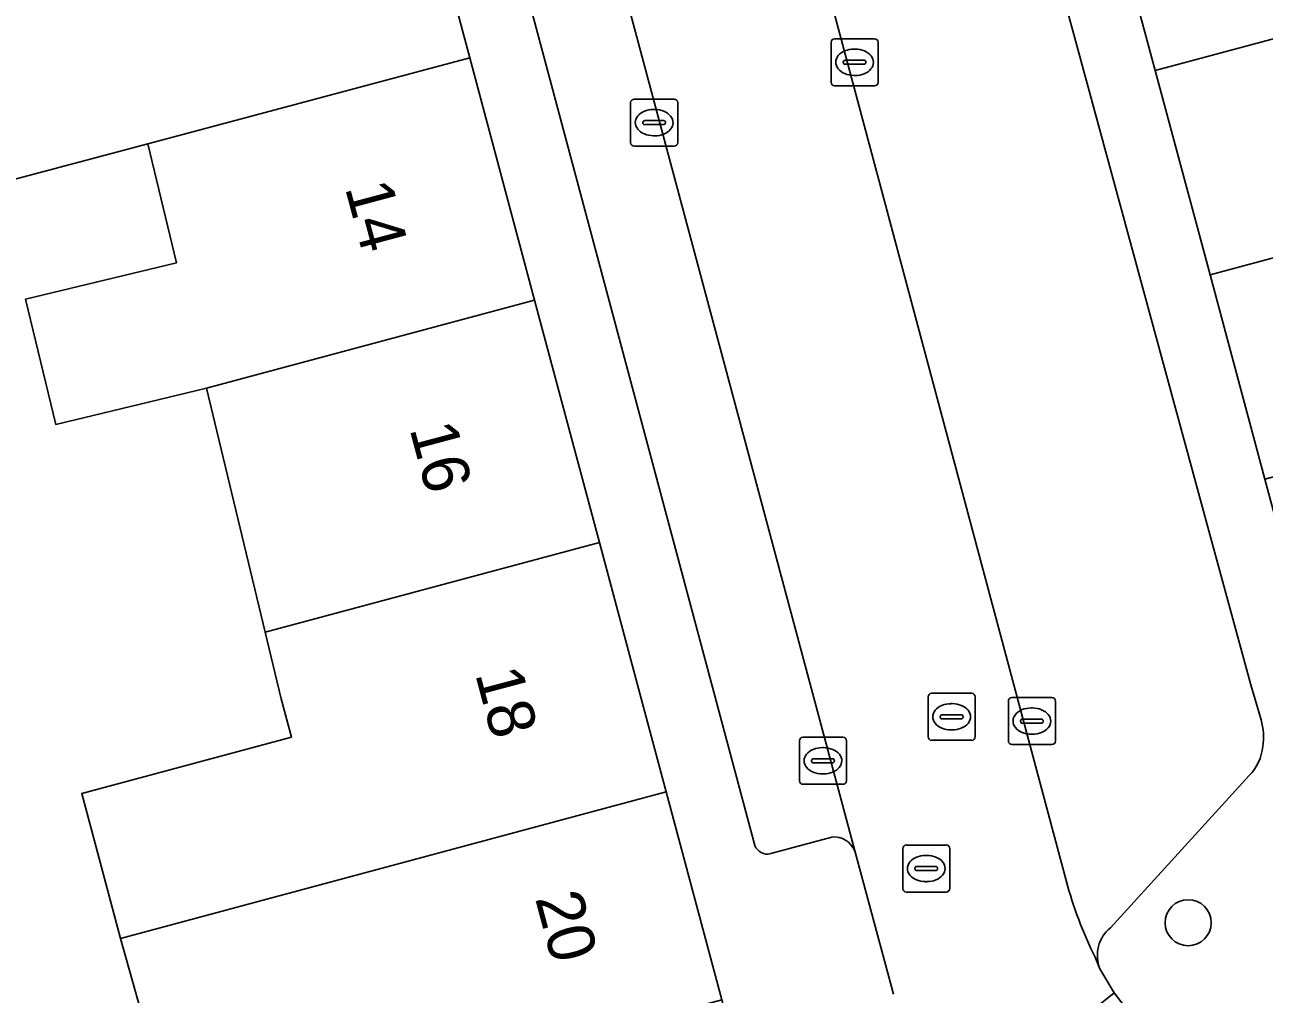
# Model space of a CAD drawing. Extents: x 162542 to 163147, y 380779 to 381521.
# Drawn here: x 162802.78 to 162829.15, y 380993.71 to 381014.33 of the extents above; entities that cross this region are included whole.
import ezdxf

# ---------------------------------------------------------------- set-up
doc = ezdxf.new("R2010")
doc.units = 0
for name, color, linetype in [('IMGEO_Boom', 7, 'Continuous'), ('IMGEO_Erf', 7, 'Continuous'), ('IMGEO_Kolk', 7, 'Continuous'), ('IMGEO_Pand', 7, 'Continuous'), ('IMGEO_Pand_nummerreeks', 7, 'Continuous'), ('IMGEO_Parkeervlak_open', 7, 'Continuous'), ('IMGEO_Rijbaan_lokaal_open', 7, 'Continuous'), ('IMGEO_Rioolput', 7, 'Continuous'), ('IMGEO_Voetpad_open', 7, 'Continuous')]:
    doc.layers.add(name, color=color, linetype=linetype)

msp = doc.modelspace()

# ---------------------------------------------------------------- linework, layer by layer
at = {"layer": 'IMGEO_Boom'}
msp.add_circle((162827.529, 380995.234), 0.489, dxfattribs=at)
at = {"layer": 'IMGEO_Erf'}
msp.add_lwpolyline([(162805.494, 380992.501), (162804.819, 380994.9), (162803.996, 380997.981), (162808.458, 380999.179), (162808.239, 380999.998), (162807.899, 381001.414), (162806.65, 381006.605), (162803.441, 381005.833), (162802.801, 381008.495), (162806.01, 381009.267), (162805.401, 381011.797), (162800.196, 381010.419)], dxfattribs=at)
at = {"layer": 'IMGEO_Kolk'}
for p, q in [((162820.008, 381014.032), (162820.86, 381014.032)), ((162819.933, 381013.106), (162819.933, 381013.958)), ((162820.421, 381013.812), (162820.446, 381013.812)), ((162820.934, 381013.958), (162820.934, 381013.106)), ((162820.192, 381013.526), (162820.192, 381013.538)), ((162820.63, 381013.489), (162820.232, 381013.489)), ((162820.235, 381013.575), (162820.633, 381013.575)), ((162820.676, 381013.538), (162820.676, 381013.526)), ((162820.444, 381013.252), (162820.419, 381013.252)), ((162820.86, 381013.032), (162820.008, 381013.032)), ((162815.67, 381011.823), (162815.67, 381012.675)), ((162815.745, 381012.749), (162816.597, 381012.749)), ((162816.671, 381012.675), (162816.671, 381011.823)), ((162816.158, 381012.529), (162816.183, 381012.529)), ((162815.929, 381012.243), (162815.929, 381012.255)), ((162816.367, 381012.206), (162815.969, 381012.206)), ((162815.972, 381012.292), (162816.37, 381012.292)), ((162816.413, 381012.255), (162816.413, 381012.243)), ((162816.181, 381011.969), (162816.156, 381011.969)), ((162816.597, 381011.749), (162815.745, 381011.749)), ((162823.779, 381000.022), (162824.631, 381000.022)), ((162823.704, 380999.096), (162823.704, 380999.948)), ((162824.192, 380999.802), (162824.217, 380999.802)), ((162824.705, 380999.948), (162824.705, 380999.096)), ((162823.963, 380999.516), (162823.963, 380999.528)), ((162824.401, 380999.479), (162824.003, 380999.479)), ((162824.006, 380999.565), (162824.404, 380999.565)), ((162824.447, 380999.528), (162824.447, 380999.516)), ((162824.215, 380999.242), (162824.19, 380999.242)), ((162819.26, 380998.252), (162819.26, 380999.104)), ((162819.335, 380999.178), (162820.187, 380999.178)), ((162819.748, 380998.958), (162819.773, 380998.958)), ((162820.261, 380999.104), (162820.261, 380998.252)), ((162824.631, 380999.022), (162823.779, 380999.022)), ((162819.519, 380998.672), (162819.519, 380998.684)), ((162819.562, 380998.721), (162819.96, 380998.721)), ((162820.003, 380998.684), (162820.003, 380998.672)), ((162819.957, 380998.635), (162819.559, 380998.635)), ((162820.187, 380998.178), (162819.335, 380998.178)), ((162819.771, 380998.398), (162819.746, 380998.398))]:
    msp.add_line(p, q, dxfattribs=at)
for points in [[(162820.008, 381014.032), (162820.86, 381014.032)], [(162819.933, 381013.106), (162819.933, 381013.958)], [(162820.934, 381013.958), (162820.934, 381013.106)], [(162820.86, 381013.032), (162820.008, 381013.032)], [(162815.67, 381011.823), (162815.67, 381012.675)], [(162815.745, 381012.749), (162816.597, 381012.749)], [(162816.671, 381012.675), (162816.671, 381011.823)], [(162816.597, 381011.749), (162815.745, 381011.749)], [(162823.779, 381000.022), (162824.631, 381000.022)], [(162823.704, 380999.096), (162823.704, 380999.948)], [(162824.705, 380999.948), (162824.705, 380999.096)], [(162819.26, 380998.252), (162819.26, 380999.104)], [(162819.335, 380999.178), (162820.187, 380999.178)], [(162820.261, 380999.104), (162820.261, 380998.252)], [(162824.631, 380999.022), (162823.779, 380999.022)], [(162820.187, 380998.178), (162819.335, 380998.178)]]:
    msp.add_lwpolyline(points, dxfattribs=at)
for centre, radius, start, end in [((162820.01, 381013.956), 0.0765, 91.552, 178.448), ((162820.01, 381013.956), 0.0765, 91.552, 178.448), ((162820.858, 381013.956), 0.0765, 1.552, 88.448), ((162820.858, 381013.956), 0.0765, 1.552, 88.448), ((162820.232, 381013.535), 0.0403, 85.8775, 175.7526), ((162820.229, 381013.525), 0.0366, 178.938, 274.7102), ((162820.633, 381013.532), 0.043, 264.8664, 352.4533), ((162820.637, 381013.537), 0.0386, 1.7309, 96.639), ((162820.01, 381013.108), 0.0765, 181.552, 268.448), ((162820.01, 381013.108), 0.0765, 181.552, 268.448), ((162820.858, 381013.108), 0.0765, 271.552, 358.448), ((162820.858, 381013.108), 0.0765, 271.552, 358.448), ((162815.747, 381012.673), 0.0765, 91.552, 178.448), ((162815.747, 381012.673), 0.0765, 91.552, 178.448), ((162816.595, 381012.673), 0.0765, 1.552, 88.448), ((162816.595, 381012.673), 0.0765, 1.552, 88.448), ((162815.969, 381012.252), 0.0403, 85.8775, 175.7526), ((162815.966, 381012.242), 0.0366, 178.938, 274.7102), ((162816.37, 381012.249), 0.043, 264.8664, 352.4533), ((162816.374, 381012.254), 0.0386, 1.7309, 96.639), ((162815.747, 381011.825), 0.0765, 181.552, 268.448), ((162815.747, 381011.825), 0.0765, 181.552, 268.448), ((162816.595, 381011.825), 0.0765, 271.552, 358.448), ((162816.595, 381011.825), 0.0765, 271.552, 358.448), ((162823.781, 380999.946), 0.0765, 91.552, 178.448), ((162823.781, 380999.946), 0.0765, 91.552, 178.448), ((162824.629, 380999.946), 0.0765, 1.552, 88.448), ((162824.629, 380999.946), 0.0765, 1.552, 88.448), ((162824.003, 380999.525), 0.0403, 85.8775, 175.7526), ((162824, 380999.515), 0.0366, 178.938, 274.7102), ((162824.404, 380999.522), 0.043, 264.8664, 352.4533), ((162824.408, 380999.527), 0.0386, 1.7309, 96.639), ((162819.337, 380999.102), 0.0765, 91.552, 178.448), ((162819.337, 380999.102), 0.0765, 91.552, 178.448), ((162820.185, 380999.102), 0.0765, 1.552, 88.448), ((162820.185, 380999.102), 0.0765, 1.552, 88.448), ((162823.781, 380999.098), 0.0765, 181.552, 268.448), ((162823.781, 380999.098), 0.0765, 181.552, 268.448), ((162824.629, 380999.098), 0.0765, 271.552, 358.448), ((162824.629, 380999.098), 0.0765, 271.552, 358.448), ((162819.559, 380998.681), 0.0403, 85.8775, 175.7526), ((162819.964, 380998.683), 0.0386, 1.7309, 96.639), ((162819.556, 380998.671), 0.0366, 178.938, 274.7102), ((162819.96, 380998.678), 0.043, 264.8664, 352.4533), ((162819.337, 380998.254), 0.0765, 181.552, 268.448), ((162819.337, 380998.254), 0.0765, 181.552, 268.448), ((162820.185, 380998.254), 0.0765, 271.552, 358.448), ((162820.185, 380998.254), 0.0765, 271.552, 358.448)]:
    msp.add_arc(centre, radius, start, end, dxfattribs=at)
for centre, major_axis, ratio, start_param, end_param in [((162820.42, 381013.532), (-0.387, 0.002), 0.722429, 4.712389, 7.853982), ((162820.445, 381013.532), (-0.39, 0.002), 0.717154, 1.570796, 4.712389), ((162816.157, 381012.249), (-0.387, 0.002), 0.722429, 4.712389, 7.853982), ((162816.182, 381012.249), (-0.39, 0.002), 0.717154, 1.570796, 4.712389), ((162824.191, 380999.522), (-0.387, 0.002), 0.722429, 4.712389, 7.853982), ((162824.216, 380999.522), (-0.39, 0.002), 0.717154, 1.570796, 4.712389), ((162819.747, 380998.678), (-0.387, 0.002), 0.722429, 4.712389, 7.853982), ((162819.772, 380998.678), (-0.39, 0.002), 0.717154, 1.570796, 4.712389)]:
    msp.add_ellipse(centre, major_axis=major_axis, ratio=ratio, start_param=start_param, end_param=end_param, dxfattribs=at)
at = {"layer": 'IMGEO_Pand'}
for points in [[(162834.051, 381015.3), (162833.492, 381017.382), (162837.427, 381018.438), (162839.112, 381018.89), (162838.506, 381021.158), (162825.658, 381017.7), (162826.826, 381013.355)], [(162810.868, 381018.786), (162804.097, 381016.973), (162800.284, 381015.954), (162798.819, 381015.56), (162800.196, 381010.419), (162805.401, 381011.797), (162812.248, 381013.63)], [(162834.051, 381015.3), (162826.826, 381013.355), (162827.994, 381009.01), (162840.83, 381012.465), (162840.221, 381014.741), (162834.606, 381013.232), (162834.458, 381013.785)], [(162812.248, 381013.63), (162805.401, 381011.797), (162806.01, 381009.267), (162802.801, 381008.495), (162803.441, 381005.833), (162806.65, 381006.605), (162813.628, 381008.473)], [(162840.83, 381012.465), (162827.994, 381009.01), (162829.162, 381004.666), (162836.404, 381006.615), (162835.843, 381008.706), (162839.784, 381009.764), (162841.433, 381010.207)], [(162815.008, 381003.317), (162813.628, 381008.473), (162806.65, 381006.605), (162807.899, 381001.414)], [(162816.427, 380998.016), (162815.896, 381000), (162815.008, 381003.317), (162807.899, 381001.414), (162808.239, 380999.998), (162808.458, 380999.179), (162803.996, 380997.981), (162804.819, 380994.9)], [(162806.024, 380990.492), (162817.611, 380993.594), (162816.427, 380998.016), (162804.819, 380994.9), (162805.494, 380992.501)]]:
    msp.add_lwpolyline(points, close=True, dxfattribs=at)
at = {"layer": 'IMGEO_Parkeervlak_open'}
for points in [[(162820.436, 380996.76), (162812.488, 381026.429)], [(162816.885, 381026.221), (162824.931, 380996.132)], [(162810.726, 381025.248), (162818.311, 380996.879)], [(162829.079, 380999.546), (162828.862, 381000.29), (162827.992, 381003.488), (162824.151, 381017.599)], [(162825.875, 380995.127), (162828.829, 380998.366)], [(162818.651, 380996.703), (162819.95, 380997.057)], [(162825.548, 380994.501), (162825.652, 380994.253)]]:
    msp.add_lwpolyline(points, dxfattribs=at)
for centre, radius, start, end in [((162827.877, 380999.188), 1.254, 350.5328, 16.5693), ((162828.112, 380999.072), 1.006, 315.4509, 354.8927), ((162818.577, 380996.976), 0.283, 199.9995, 285.264), ((162819.995, 380996.584), 0.475, 21.7559, 95.3849), ((162833.603, 380998.48), 8.984, 195.1522, 206.2906), ((162826.361, 380994.538), 0.764, 129.4919, 201.881)]:
    msp.add_arc(centre, radius, start, end, dxfattribs=at)
at = {"layer": 'IMGEO_Rijbaan_lokaal_open'}
for points in [[(162816.885, 381026.221), (162815.739, 381030.611), (162811.664, 381029.519), (162812.488, 381026.429), (162820.436, 380996.76), (162821.262, 380993.714)], [(162824.931, 380996.132), (162816.885, 381026.221)], [(162822.678, 380991.109), (162825.954, 380993.745), (162825.652, 380994.253), (162825.548, 380994.501)]]:
    msp.add_lwpolyline(points, dxfattribs=at)
msp.add_lwpolyline([(162825.954, 380993.745), (162822.678, 380991.109), (162825.319, 380987.79), (162828.641, 380990.384), (162826.17, 380993.466)], close=True, dxfattribs=at)
msp.add_arc((162833.603, 380998.48), 8.984, 195.1522, 206.2906, dxfattribs=at)
at = {"layer": 'IMGEO_Rioolput'}
for p, q in [((162821.998, 380999.187), (162821.998, 381000.039)), ((162822.073, 381000.113), (162822.925, 381000.113)), ((162822.999, 381000.039), (162822.999, 380999.187)), ((162822.486, 380999.893), (162822.511, 380999.893)), ((162822.257, 380999.607), (162822.257, 380999.619)), ((162822.695, 380999.57), (162822.297, 380999.57)), ((162822.3, 380999.656), (162822.698, 380999.656)), ((162822.741, 380999.619), (162822.741, 380999.607)), ((162822.509, 380999.333), (162822.484, 380999.333)), ((162822.925, 380999.113), (162822.073, 380999.113)), ((162821.532, 380996.887), (162822.384, 380996.887)), ((162821.457, 380995.961), (162821.457, 380996.813)), ((162821.945, 380996.667), (162821.97, 380996.667)), ((162822.458, 380996.813), (162822.458, 380995.961)), ((162821.716, 380996.381), (162821.716, 380996.393)), ((162822.154, 380996.344), (162821.756, 380996.344)), ((162821.759, 380996.43), (162822.157, 380996.43)), ((162822.2, 380996.393), (162822.2, 380996.381)), ((162821.968, 380996.107), (162821.943, 380996.107)), ((162822.384, 380995.887), (162821.532, 380995.887))]:
    msp.add_line(p, q, dxfattribs=at)
for points in [[(162821.998, 380999.187), (162821.998, 381000.039)], [(162822.073, 381000.113), (162822.925, 381000.113)], [(162822.999, 381000.039), (162822.999, 380999.187)], [(162822.925, 380999.113), (162822.073, 380999.113)], [(162821.532, 380996.887), (162822.384, 380996.887)], [(162821.457, 380995.961), (162821.457, 380996.813)], [(162822.458, 380996.813), (162822.458, 380995.961)], [(162822.384, 380995.887), (162821.532, 380995.887)]]:
    msp.add_lwpolyline(points, dxfattribs=at)
for centre, radius, start, end in [((162822.075, 381000.037), 0.0765, 91.552, 178.448), ((162822.075, 381000.037), 0.0765, 91.552, 178.448), ((162822.923, 381000.037), 0.0765, 1.552, 88.448), ((162822.923, 381000.037), 0.0765, 1.552, 88.448), ((162822.297, 380999.616), 0.0403, 85.8775, 175.7526), ((162822.294, 380999.606), 0.0366, 178.938, 274.7102), ((162822.698, 380999.613), 0.043, 264.8664, 352.4533), ((162822.702, 380999.618), 0.0386, 1.7309, 96.639), ((162822.075, 380999.189), 0.0765, 181.552, 268.448), ((162822.075, 380999.189), 0.0765, 181.552, 268.448), ((162822.923, 380999.189), 0.0765, 271.552, 358.448), ((162822.923, 380999.189), 0.0765, 271.552, 358.448), ((162821.534, 380996.811), 0.0765, 91.552, 178.448), ((162821.534, 380996.811), 0.0765, 91.552, 178.448), ((162822.382, 380996.811), 0.0765, 1.552, 88.448), ((162822.382, 380996.811), 0.0765, 1.552, 88.448), ((162821.756, 380996.39), 0.0403, 85.8775, 175.7526), ((162821.753, 380996.38), 0.0366, 178.938, 274.7102), ((162822.157, 380996.387), 0.043, 264.8664, 352.4533), ((162822.161, 380996.392), 0.0386, 1.7309, 96.639), ((162821.534, 380995.963), 0.0765, 181.552, 268.448), ((162821.534, 380995.963), 0.0765, 181.552, 268.448), ((162822.382, 380995.963), 0.0765, 271.552, 358.448), ((162822.382, 380995.963), 0.0765, 271.552, 358.448)]:
    msp.add_arc(centre, radius, start, end, dxfattribs=at)
for centre, major_axis, ratio, start_param, end_param in [((162822.485, 380999.613), (-0.387, 0.002), 0.722429, 4.712389, 7.853982), ((162822.51, 380999.613), (-0.39, 0.002), 0.717154, 1.570796, 4.712389), ((162821.944, 380996.387), (-0.387, 0.002), 0.722429, 4.712389, 7.853982), ((162821.969, 380996.387), (-0.39, 0.002), 0.717154, 1.570796, 4.712389)]:
    msp.add_ellipse(centre, major_axis=major_axis, ratio=ratio, start_param=start_param, end_param=end_param, dxfattribs=at)
at = {"layer": 'IMGEO_Voetpad_open'}
for points in [[(162806.315, 381039.883), (162807.74, 381034.555), (162809.165, 381029.223), (162808.147, 381028.951), (162809.505, 381023.876), (162810.868, 381018.786), (162812.248, 381013.63), (162813.628, 381008.473), (162815.008, 381003.317), (162815.896, 381000), (162816.427, 380998.016), (162817.611, 380993.594), (162818.795, 380989.167), (162819.98, 380984.74), (162821.165, 380980.313), (162822.326, 380975.975), (162823.484, 380971.649), (162824.657, 380967.268), (162825.869, 380962.736), (162826.048, 380962.068), (162827.242, 380957.606), (162828.387, 380953.331)], [(162843.526, 380951.248), (162842.365, 380955.565), (162841.16, 380960.047), (162839.902, 380964.725), (162839.716, 380965.417), (162838.611, 380969.527), (162837.445, 380973.863), (162836.289, 380978.16), (162835.132, 380982.466), (162833.926, 380986.95), (162832.72, 380991.435), (162831.515, 380995.917), (162830.417, 381000), (162830.31, 381000.397), (162829.162, 381004.666), (162827.994, 381009.01), (162826.826, 381013.355), (162825.658, 381017.7), (162824.489, 381022.045), (162823.321, 381026.389), (162822.153, 381030.734), (162820.985, 381035.078)], [(162818.311, 380996.879), (162810.726, 381025.248)], [(162824.151, 381017.599), (162827.992, 381003.488), (162828.862, 381000.29), (162829.079, 380999.546)], [(162828.829, 380998.366), (162825.875, 380995.127)], [(162819.95, 380997.057), (162818.651, 380996.703)], [(162821.262, 380993.714), (162820.436, 380996.76)], [(162825.652, 380994.253), (162825.954, 380993.745), (162826.17, 380993.466), (162828.641, 380990.384), (162828.672, 380990.345)]]:
    msp.add_lwpolyline(points, dxfattribs=at)
for centre, radius, start, end in [((162827.877, 380999.188), 1.254, 350.5328, 16.5693), ((162828.112, 380999.072), 1.006, 315.4509, 354.8927), ((162818.577, 380996.976), 0.283, 199.9995, 285.264), ((162819.995, 380996.584), 0.475, 21.7559, 95.3849), ((162826.361, 380994.538), 0.764, 129.4919, 201.881)]:
    msp.add_arc(centre, radius, start, end, dxfattribs=at)

# ---------------------------------------------------------------- texts
at = {"layer": 'IMGEO_Pand_nummerreeks'}
for s, rotation, p in [('14', 284.9845, (162809.59, 381010.869)), ('16', 284.9845, (162810.963, 381005.742)), ('18', 284.9657, (162812.359, 381000.528)), ('20', 284.986, (162813.634, 380995.758))]:
    msp.add_text(s, height=1, rotation=rotation, dxfattribs=at).set_placement(p)

doc.saveas('drawing.dxf')
